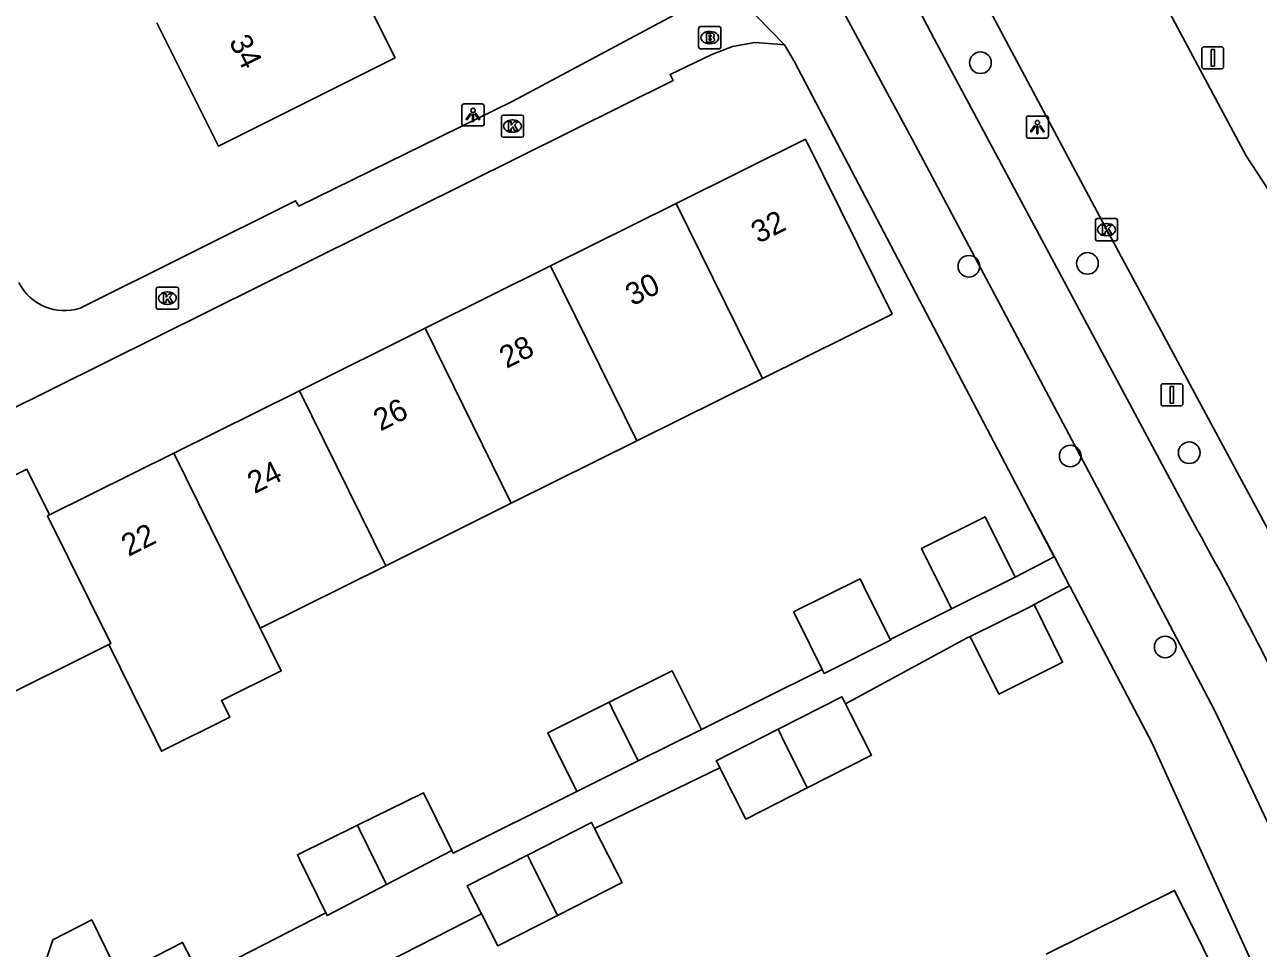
# Model space of a CAD drawing. Extents: x 157793 to 159380, y 380882 to 382313.
# Drawn here: x 158852.4 to 158908.1, y 381800.5 to 381842.1 of the extents above; entities that cross this region are included whole.
import ezdxf

# ---------------------------------------------------------------- set-up
doc = ezdxf.new("R2010")
doc.units = 0
for name, color, linetype in [('IMGEO_Boom', 7, 'Continuous'), ('IMGEO_Brandkraan', 7, 'Continuous'), ('IMGEO_Fietspad_gesloten', 7, 'Continuous'), ('IMGEO_Kolk', 7, 'Continuous'), ('IMGEO_Lichtpunt', 7, 'Continuous'), ('IMGEO_Muur', 7, 'Continuous'), ('IMGEO_Pand', 7, 'Continuous'), ('IMGEO_Pand_nummerreeks', 7, 'Continuous'), ('IMGEO_Rijbaan_lokaal_gesloten', 7, 'Continuous'), ('IMGEO_Verkeersbordpaal', 7, 'Continuous'), ('IMGEO_Voetpad_open', 7, 'Continuous')]:
    doc.layers.add(name, color=color, linetype=linetype)

msp = doc.modelspace()

# ---------------------------------------------------------------- linework, layer by layer
at = {"layer": 'IMGEO_Boom'}
for centre in [(158895.583, 381840.427), (158900.414, 381831.373), (158895.062, 381831.24), (158899.634, 381822.679), (158905.008, 381822.828), (158903.922, 381814.061)]:
    msp.add_circle(centre, 0.489, dxfattribs=at)
at = {"layer": 'IMGEO_Brandkraan'}
for p, q in [((158882.86, 381841.132), (158882.86, 381841.984)), ((158882.935, 381842.058), (158883.787, 381842.058)), ((158883.348, 381841.838), (158883.373, 381841.838)), ((158883.861, 381841.984), (158883.861, 381841.132)), ((158883.371, 381841.278), (158883.346, 381841.278)), ((158883.787, 381841.058), (158882.935, 381841.058))]:
    msp.add_line(p, q, dxfattribs=at)
for points in [[(158882.86, 381841.132), (158882.86, 381841.984)], [(158882.935, 381842.058), (158883.787, 381842.058)], [(158883.861, 381841.984), (158883.861, 381841.132)], [(158883.208, 381841.758), (158883.208, 381841.358), (158883.421, 381841.358)], [(158883.439, 381841.758), (158883.208, 381841.758)], [(158883.387, 381841.677), (158883.333, 381841.677), (158883.333, 381841.601)], [(158883.333, 381841.601), (158883.386, 381841.601)], [(158883.395, 381841.525), (158883.333, 381841.525), (158883.333, 381841.444)], [(158883.333, 381841.444), (158883.395, 381841.444)], [(158883.787, 381841.058), (158882.935, 381841.058)]]:
    msp.add_lwpolyline(points, dxfattribs=at)
for centre, radius, start, end in [((158882.937, 381841.982), 0.0765, 91.552, 178.448), ((158882.937, 381841.982), 0.0765, 91.552, 178.448), ((158883.785, 381841.982), 0.0765, 1.552, 88.448), ((158883.785, 381841.982), 0.0765, 1.552, 88.448), ((158883.388, 381841.639), 0.0379, 267.8285, 90.9355), ((158883.396, 381841.484), 0.0404, 269.8759, 90.5077), ((158883.427, 381841.609), 0.251, 268.6676, 293.5347), ((158883.443, 381841.613), 0.145, 59.4692, 91.5367), ((158883.468, 381841.66), 0.0922, 285.5137, 58.1501), ((158883.473, 381841.468), 0.105, 301.3115, 78.989), ((158882.937, 381841.134), 0.0765, 181.552, 268.448), ((158882.937, 381841.134), 0.0765, 181.552, 268.448), ((158883.785, 381841.134), 0.0765, 271.552, 358.448), ((158883.785, 381841.134), 0.0765, 271.552, 358.448)]:
    msp.add_arc(centre, radius, start, end, dxfattribs=at)
for centre, major_axis, ratio, start_param, end_param in [((158883.347, 381841.558), (-0.387, 0.002), 0.722429, 4.712389, 7.853982), ((158883.372, 381841.558), (-0.39, 0.002), 0.717154, 1.570796, 4.712389)]:
    msp.add_ellipse(centre, major_axis=major_axis, ratio=ratio, start_param=start_param, end_param=end_param, dxfattribs=at)
at = {"layer": 'IMGEO_Fietspad_gesloten'}
for points in [[(158909.734, 381803.643), (158906.164, 381811.184), (158902.407, 381818.335), (158892.504, 381836.976), (158876.865, 381865.95), (158872.746, 381873.772), (158868.388, 381881.765), (158860.851, 381894.387), (158858.529, 381898.284), (158857.433, 381899.967)], [(158905.156, 381819.733), (158895.51, 381837.742), (158893.497, 381841.51), (158888.255, 381851.514)]]:
    msp.add_lwpolyline(points, dxfattribs=at)
msp.add_arc((158748.702, 381732.148), 179.301, 25.00774, 29.24069, dxfattribs=at)
at = {"layer": 'IMGEO_Kolk'}
for p, q in [((158873.955, 381837.14), (158873.955, 381837.992)), ((158874.03, 381838.066), (158874.882, 381838.066)), ((158874.956, 381837.992), (158874.956, 381837.14)), ((158874.443, 381837.846), (158874.468, 381837.846)), ((158874.882, 381837.066), (158874.03, 381837.066)), ((158874.466, 381837.286), (158874.441, 381837.286)), ((158900.773, 381832.467), (158900.773, 381833.319)), ((158900.848, 381833.393), (158901.7, 381833.393)), ((158901.261, 381833.173), (158901.286, 381833.173)), ((158901.774, 381833.319), (158901.774, 381832.467)), ((158901.7, 381832.393), (158900.848, 381832.393)), ((158901.284, 381832.613), (158901.259, 381832.613)), ((158858.374, 381829.375), (158858.374, 381830.227)), ((158858.449, 381830.301), (158859.301, 381830.301)), ((158859.375, 381830.227), (158859.375, 381829.375)), ((158858.862, 381830.081), (158858.887, 381830.081)), ((158859.301, 381829.301), (158858.449, 381829.301)), ((158858.885, 381829.521), (158858.86, 381829.521))]:
    msp.add_line(p, q, dxfattribs=at)
for points in [[(158873.955, 381837.14), (158873.955, 381837.992)], [(158874.03, 381838.066), (158874.882, 381838.066)], [(158874.956, 381837.992), (158874.956, 381837.14)], [(158874.276, 381837.766), (158874.399, 381837.766), (158874.399, 381837.615), (158874.529, 381837.766), (158874.693, 381837.766), (158874.547, 381837.615), (158874.7, 381837.366), (158874.548, 381837.366), (158874.463, 381837.53), (158874.399, 381837.463), (158874.399, 381837.366), (158874.276, 381837.366), (158874.276, 381837.766)], [(158874.882, 381837.066), (158874.03, 381837.066)], [(158900.773, 381832.467), (158900.773, 381833.319)], [(158900.848, 381833.393), (158901.7, 381833.393)], [(158901.094, 381833.093), (158901.217, 381833.093), (158901.217, 381832.942), (158901.347, 381833.093), (158901.511, 381833.093), (158901.365, 381832.942), (158901.518, 381832.693), (158901.366, 381832.693), (158901.281, 381832.857), (158901.217, 381832.79), (158901.217, 381832.693), (158901.094, 381832.693), (158901.094, 381833.093)], [(158901.774, 381833.319), (158901.774, 381832.467)], [(158901.7, 381832.393), (158900.848, 381832.393)], [(158858.374, 381829.375), (158858.374, 381830.227)], [(158858.449, 381830.301), (158859.301, 381830.301)], [(158859.375, 381830.227), (158859.375, 381829.375)], [(158858.695, 381830.001), (158858.818, 381830.001), (158858.818, 381829.85), (158858.948, 381830.001), (158859.112, 381830.001), (158858.966, 381829.85), (158859.119, 381829.601), (158858.967, 381829.601), (158858.882, 381829.765), (158858.818, 381829.698), (158858.818, 381829.601), (158858.695, 381829.601), (158858.695, 381830.001)], [(158859.301, 381829.301), (158858.449, 381829.301)]]:
    msp.add_lwpolyline(points, dxfattribs=at)
for centre, start, end in [((158874.032, 381837.99), 91.552, 178.448), ((158874.032, 381837.99), 91.552, 178.448), ((158874.88, 381837.99), 1.552, 88.448), ((158874.88, 381837.99), 1.552, 88.448), ((158874.032, 381837.142), 181.552, 268.448), ((158874.032, 381837.142), 181.552, 268.448), ((158874.88, 381837.142), 271.552, 358.448), ((158874.88, 381837.142), 271.552, 358.448), ((158900.85, 381833.317), 91.552, 178.448), ((158900.85, 381833.317), 91.552, 178.448), ((158901.698, 381833.317), 1.552, 88.448), ((158901.698, 381833.317), 1.552, 88.448), ((158900.85, 381832.469), 181.552, 268.448), ((158900.85, 381832.469), 181.552, 268.448), ((158901.698, 381832.469), 271.552, 358.448), ((158901.698, 381832.469), 271.552, 358.448), ((158858.451, 381830.225), 91.552, 178.448), ((158858.451, 381830.225), 91.552, 178.448), ((158859.299, 381830.225), 1.552, 88.448), ((158859.299, 381830.225), 1.552, 88.448), ((158858.451, 381829.377), 181.552, 268.448), ((158858.451, 381829.377), 181.552, 268.448), ((158859.299, 381829.377), 271.552, 358.448), ((158859.299, 381829.377), 271.552, 358.448)]:
    msp.add_arc(centre, 0.0765, start, end, dxfattribs=at)
for centre, major_axis, ratio, start_param, end_param in [((158874.442, 381837.566), (-0.387, 0.002), 0.722429, 4.712389, 7.853982), ((158874.467, 381837.566), (-0.39, 0.002), 0.717154, 1.570796, 4.712389), ((158901.26, 381832.893), (-0.387, 0.002), 0.722429, 4.712389, 7.853982), ((158901.285, 381832.893), (-0.39, 0.002), 0.717154, 1.570796, 4.712389), ((158858.861, 381829.801), (-0.387, 0.002), 0.722429, 4.712389, 7.853982), ((158858.886, 381829.801), (-0.39, 0.002), 0.717154, 1.570796, 4.712389)]:
    msp.add_ellipse(centre, major_axis=major_axis, ratio=ratio, start_param=start_param, end_param=end_param, dxfattribs=at)
at = {"layer": 'IMGEO_Lichtpunt'}
for p, q in [((158872.174, 381838.475), (158872.174, 381837.668)), ((158872.174, 381838.475), (158872.174, 381837.668)), ((158873.076, 381838.57), (158872.268, 381838.57)), ((158873.076, 381838.57), (158872.268, 381838.57)), ((158873.17, 381837.668), (158873.17, 381838.475)), ((158873.17, 381837.668), (158873.17, 381838.475)), ((158897.655, 381837.927), (158897.655, 381837.12)), ((158897.655, 381837.927), (158897.655, 381837.12)), ((158898.557, 381838.022), (158897.749, 381838.022)), ((158898.557, 381838.022), (158897.749, 381838.022)), ((158898.651, 381837.12), (158898.651, 381837.927)), ((158898.651, 381837.12), (158898.651, 381837.927)), ((158872.268, 381837.574), (158873.076, 381837.574)), ((158872.268, 381837.574), (158873.076, 381837.574)), ((158897.749, 381837.026), (158898.557, 381837.026)), ((158897.749, 381837.026), (158898.557, 381837.026))]:
    msp.add_line(p, q, dxfattribs=at)
for points in [[(158872.548, 381838.139), (158872.587, 381838.111), (158872.399, 381837.849), (158872.361, 381837.876), (158872.548, 381838.139)], [(158872.65, 381838.091), (158872.697, 381838.091), (158872.697, 381837.769), (158872.65, 381837.769), (158872.65, 381838.091)], [(158872.76, 381838.111), (158872.798, 381838.138), (158872.985, 381837.876), (158872.946, 381837.848), (158872.76, 381838.111)], [(158898.029, 381837.591), (158898.068, 381837.563), (158897.88, 381837.301), (158897.842, 381837.328), (158898.029, 381837.591)], [(158898.131, 381837.543), (158898.178, 381837.543), (158898.178, 381837.221), (158898.131, 381837.221), (158898.131, 381837.543)], [(158898.241, 381837.563), (158898.279, 381837.59), (158898.466, 381837.328), (158898.427, 381837.3), (158898.241, 381837.563)]]:
    msp.add_lwpolyline(points, dxfattribs=at)
for centre in [(158872.673, 381838.273), (158898.154, 381837.725)]:
    msp.add_circle(centre, 0.0994, dxfattribs=at)
for centre, start, end in [((158872.268, 381838.475), 90, 180), ((158872.268, 381838.475), 90, 180), ((158873.076, 381838.475), 0, 90), ((158873.076, 381838.475), 0, 90), ((158897.749, 381837.927), 90, 180), ((158897.749, 381837.927), 90, 180), ((158898.557, 381837.927), 0, 90), ((158898.557, 381837.927), 0, 90), ((158872.268, 381837.668), 180, 270), ((158872.268, 381837.668), 180, 270), ((158873.076, 381837.668), 270, 0), ((158873.076, 381837.668), 270, 360), ((158897.749, 381837.12), 180, 270), ((158897.749, 381837.12), 180, 270), ((158898.557, 381837.12), 270, 0), ((158898.557, 381837.12), 270, 360)]:
    msp.add_arc(centre, 0.0946, start, end, dxfattribs=at)
at = {"layer": 'IMGEO_Muur'}
for points in [[(158898.935, 381818.093), (158897.503, 381820.82)], [(158901.137, 381813.898), (158899.629, 381816.773)], [(158901.137, 381813.898), (158903.315, 381809.757), (158905.986, 381803.888)]]:
    msp.add_lwpolyline(points, dxfattribs=at)
at = {"layer": 'IMGEO_Pand'}
for points in [[(158866.374, 381846.211), (158869.151, 381840.652), (158861.176, 381836.668), (158858.399, 381842.228)], [(158881.845, 381834.074), (158887.679, 381836.972), (158891.596, 381829.085), (158885.74, 381826.176)], [(158876.176, 381831.258), (158881.845, 381834.074)], [(158881.845, 381834.074), (158885.74, 381826.176)], [(158870.507, 381828.442), (158876.176, 381831.258)], [(158880.071, 381823.36), (158876.176, 381831.258)], [(158864.839, 381825.626), (158870.507, 381828.442)], [(158874.402, 381820.544), (158870.507, 381828.442)], [(158885.74, 381826.176), (158880.071, 381823.36)], [(158859.169, 381822.81), (158864.839, 381825.626)], [(158864.839, 381825.626), (158868.734, 381817.728)], [(158880.071, 381823.36), (158874.402, 381820.544)], [(158853.555, 381820.021), (158859.169, 381822.81)], [(158863.064, 381814.912), (158859.169, 381822.81)], [(158846.806, 381819.241), (158852.53, 381822.084), (158853.555, 381820.021)], [(158874.402, 381820.544), (158868.734, 381817.728)], [(158853.555, 381820.021), (158853.46, 381819.974), (158856.319, 381814.213), (158856.224, 381814.166)], [(158894.272, 381815.776), (158892.918, 381818.501), (158895.796, 381819.931), (158897.15, 381817.206)], [(158868.734, 381817.728), (158863.064, 381814.912)], [(158891.504, 381814.399), (158890.344, 381816.731), (158890.145, 381817.131), (158887.147, 381815.64), (158887.346, 381815.24), (158888.435, 381813.05)], [(158897.15, 381817.206), (158894.272, 381815.776)], [(158898.002, 381815.971), (158897.77, 381815.849), (158895.124, 381814.534)], [(158895.124, 381814.534), (158896.414, 381811.938), (158899.06, 381813.252), (158899.294, 381813.369), (158898.002, 381815.971)], [(158863.064, 381814.912), (158864.017, 381812.992), (158861.315, 381811.65), (158861.417, 381811.445), (158861.693, 381810.889), (158858.611, 381809.358), (158858.335, 381809.914), (158857.28, 381812.039), (158856.224, 381814.166)], [(158856.224, 381814.166), (158850.692, 381811.418)], [(158888.435, 381813.05), (158888.524, 381812.871), (158891.523, 381814.362), (158891.504, 381814.399)], [(158882.983, 381810.341), (158881.668, 381812.985), (158878.815, 381811.566)], [(158889.485, 381811.497), (158889.483, 381811.501), (158889.443, 381811.579), (158889.322, 381811.816), (158886.443, 381810.348)], [(158878.815, 381811.566), (158876.044, 381810.188), (158876.184, 381809.907), (158877.359, 381807.544)], [(158878.815, 381811.566), (158878.955, 381811.285), (158880.13, 381808.922)], [(158887.758, 381807.703), (158890.664, 381809.185), (158889.73, 381811.015), (158889.485, 381811.497)], [(158880.13, 381808.922), (158882.983, 381810.341)], [(158886.443, 381810.348), (158883.655, 381808.926), (158883.718, 381808.804), (158883.816, 381808.61), (158883.818, 381808.607)], [(158887.758, 381807.703), (158886.601, 381810.031), (158886.504, 381810.226), (158886.443, 381810.348)], [(158877.359, 381807.544), (158880.13, 381808.922)], [(158883.818, 381808.607), (158884.997, 381806.295), (158887.758, 381807.703)], [(158871.713, 381804.879), (158870.659, 381807.026), (158870.532, 381807.285), (158870.436, 381807.48), (158867.452, 381806.014)], [(158867.452, 381806.014), (158864.745, 381804.684), (158864.789, 381804.594), (158864.84, 381804.489), (158866.029, 381802.071)], [(158867.452, 381806.014), (158867.548, 381805.819), (158868.77, 381803.34)], [(158878.155, 381805.877), (158878.019, 381806.144), (158875.129, 381804.67)], [(158876.485, 381801.94), (158879.404, 381803.429), (158878.155, 381805.877)], [(158868.77, 381803.34), (158871.713, 381804.879)], [(158875.129, 381804.67), (158872.412, 381803.284), (158872.549, 381803.015), (158873.058, 381802.018)], [(158876.485, 381801.94), (158875.263, 381804.399), (158875.129, 381804.67)], [(158866.029, 381802.071), (158866.093, 381801.94), (158868.77, 381803.34)], [(158898.554, 381800.196), (158904.346, 381803.073), (158908.286, 381795.141), (158902.494, 381792.264)], [(158856.685, 381799.254), (158855.458, 381801.746), (158853.698, 381800.843), (158853.207, 381799.369), (158853.979, 381797.865)], [(158873.058, 381802.018), (158873.797, 381800.569), (158876.485, 381801.94)], [(158860.363, 381799.161), (158859.558, 381800.729), (158856.685, 381799.254)]]:
    msp.add_lwpolyline(points, dxfattribs=at)
at = {"layer": 'IMGEO_Rijbaan_lokaal_gesloten'}
for points in [[(158889.759, 381854.497), (158901.072, 381833.271), (158911.017, 381814.818), (158912.093, 381812.82), (158912.647, 381811.818)], [(158921.766, 381817.049), (158919.537, 381819.56), (158916.026, 381823.82), (158913.083, 381827.864), (158912.599, 381828.533), (158907.581, 381836.23), (158898.949, 381852.347)]]:
    msp.add_lwpolyline(points, dxfattribs=at)
at = {"layer": 'IMGEO_Verkeersbordpaal'}
for p, q in [((158905.572, 381840.25), (158905.572, 381841.05)), ((158905.572, 381841.05), (158905.572, 381840.25)), ((158905.672, 381841.15), (158906.462, 381841.15)), ((158906.462, 381841.15), (158905.672, 381841.15)), ((158906.562, 381841.05), (158906.562, 381840.25)), ((158906.562, 381840.25), (158906.562, 381841.05)), ((158906.462, 381840.15), (158905.672, 381840.15)), ((158905.672, 381840.15), (158906.462, 381840.15)), ((158903.734, 381825.041), (158903.734, 381825.841)), ((158903.734, 381825.841), (158903.734, 381825.041)), ((158903.834, 381825.941), (158904.624, 381825.941)), ((158904.624, 381825.941), (158903.834, 381825.941)), ((158904.724, 381825.841), (158904.724, 381825.041)), ((158904.724, 381825.041), (158904.724, 381825.841)), ((158904.624, 381824.941), (158903.834, 381824.941)), ((158903.834, 381824.941), (158904.624, 381824.941))]:
    msp.add_line(p, q, dxfattribs=at)
for points in [[(158905.992, 381841.025), (158906.142, 381841.025), (158906.142, 381840.275), (158905.992, 381840.275), (158905.992, 381841.025)], [(158904.154, 381825.816), (158904.304, 381825.816), (158904.304, 381825.066), (158904.154, 381825.066), (158904.154, 381825.816)]]:
    msp.add_lwpolyline(points, dxfattribs=at)
for centre, start, end in [((158905.672, 381841.05), 90, 180), ((158905.672, 381841.05), 90, 180), ((158906.462, 381841.05), 0, 90), ((158906.462, 381841.05), 360, 90), ((158905.672, 381840.25), 180, 270), ((158905.672, 381840.25), 180, 270), ((158906.462, 381840.25), 270, 0), ((158906.462, 381840.25), 270, 0), ((158903.834, 381825.841), 90, 180), ((158903.834, 381825.841), 90, 180), ((158904.624, 381825.841), 0, 90), ((158904.624, 381825.841), 360, 90), ((158903.834, 381825.041), 180, 270), ((158903.834, 381825.041), 180, 270), ((158904.624, 381825.041), 270, 0), ((158904.624, 381825.041), 270, 0)]:
    msp.add_arc(centre, 0.1, start, end, dxfattribs=at)
at = {"layer": 'IMGEO_Voetpad_open'}
for points in [[(158854.932, 381829.35), (158864.663, 381834.195), (158864.815, 381833.958), (158874.466, 381838.689), (158884.163, 381843.879)], [(158884.163, 381843.879), (158886.729, 381841.236)], [(158886.729, 381841.236), (158886.42, 381841.269), (158885.395, 381841.333), (158884.383, 381841.165), (158883.45, 381840.795), (158881.571, 381839.889), (158881.71, 381839.628), (158851.42, 381824.581), (158847.614, 381825.961), (158840.803, 381822.66), (158838.291, 381821.449), (158832.909, 381815.808)], [(158898.914, 381818.132), (158897.503, 381820.82), (158887.18, 381840.469), (158886.729, 381841.236)], [(158898.914, 381818.132), (158897.15, 381817.206)], [(158899.607, 381816.815), (158898.935, 381818.093), (158898.914, 381818.132)], [(158898.002, 381815.971), (158899.607, 381816.815)], [(158899.607, 381816.815), (158899.629, 381816.773), (158901.137, 381813.898), (158903.315, 381809.757), (158905.986, 381803.888), (158909.65, 381795.84)], [(158894.272, 381815.776), (158891.504, 381814.399)], [(158889.485, 381811.497), (158894.958, 381814.452), (158895.124, 381814.534)], [(158888.435, 381813.05), (158882.983, 381810.341)], [(158878.155, 381805.877), (158883.818, 381808.607)], [(158877.359, 381807.544), (158871.773, 381804.761), (158871.713, 381804.879)], [(158866.029, 381802.071), (158860.363, 381799.161)], [(158867.391, 381799.128), (158873.058, 381802.018)]]:
    msp.add_lwpolyline(points, dxfattribs=at)
msp.add_arc((158854.225, 381831.536), 2.298, 206.4714, 287.9244, dxfattribs=at)

# ---------------------------------------------------------------- texts
at = {"layer": 'IMGEO_Pand_nummerreeks'}
for s, rotation, p in [('34', 296.544, (158861.636, 381841.386)), ('32', 26.4158, (158885.551, 381832.253)), ('30', 26.4158, (158879.869, 381829.431)), ('28', 26.4158, (158874.182, 381826.606)), ('26', 26.4158, (158868.492, 381823.78)), ('24', 26.4158, (158862.805, 381820.955)), ('22', 26.4134, (158857.115, 381818.126))]:
    msp.add_text(s, height=1, rotation=rotation, dxfattribs=at).set_placement(p)

doc.saveas('drawing.dxf')
